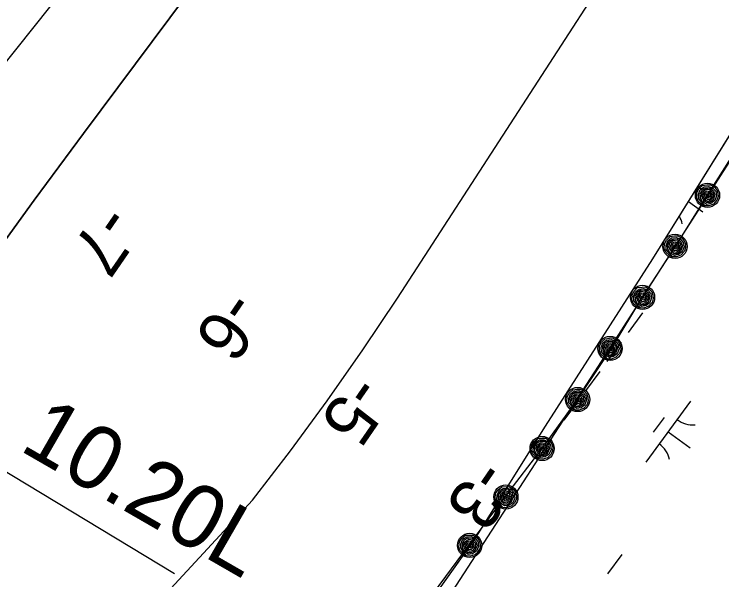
# Model space of a CAD drawing. Extents: x 3905714 to 3926767, y 183354 to 205755.
# Drawn here: x 3919568.2 to 3920036, y 195787.3 to 196161.2 of the extents above; entities that cross this region are included whole.
import ezdxf

# ---------------------------------------------------------------- set-up
doc = ezdxf.new("R2010")
doc.units = 0
for name, color, linetype in [('V-GRID-MAJR', 7, 'Continuous'), ('V-LEVE-TOET', 7, 'Continuous'), ('V-RIVR-EDGE', 7, 'Continuous'), ('V-RIVR-RANG', 7, 'Continuous'), ('V-RRAP-FSHR', 7, 'Continuous'), ('V-STRM-FMON', 7, 'Continuous'), ('V-TOPO-DPTH', 7, 'Continuous'), ('V-TOPO-MINR', 7, 'Continuous'), ('V-TOPO-SHOR', 7, 'Continuous'), ('V-WETL-SWMP', 7, 'Continuous')]:
    doc.layers.add(name, color=color, linetype=linetype)

msp = doc.modelspace()

# ---------------------------------------------------------------- linework, layer by layer
at = {"layer": 'V-GRID-MAJR'}
msp.add_spline([(3920162.98, 190214.61), (3920105.98, 193480.1), (3920000.19, 199540.18), (3919966.26, 201484.22)], degree=3, dxfattribs=at)
at = {"layer": 'V-LEVE-TOET'}
msp.add_line((3919674.19, 195791.35), (3919504.07, 195893.87), dxfattribs=at)
at = {"layer": 'V-RIVR-EDGE'}
msp.add_lwpolyline([(3920101.06, 196157.31), (3919954.17, 195928.6), (3919844.46, 195759.39), (3919708.72, 195612.49), (3919493.03, 195270.35), (3919305.22, 194922.64)], dxfattribs=at)
at = {"layer": 'V-RRAP-FSHR'}
for points in [[(3919821.98, 195745.55), (3919845.29, 195778.43), (3919869.25, 195810.68), (3919893.22, 195842.92), (3919917.19, 195874.12), (3919940.63, 195906.51), (3919962.99, 195940.25), (3919983.57, 195974.1), (3920005.45, 196007.75), (3920026.52, 196041.5), (3920047.99, 196075.24)], [(3920024.64, 196034.42), (3920022.82, 196035.44), (3920020.42, 196037.66), (3920019.44, 196040.05), (3920019.58, 196043.26), (3920020.88, 196045.69), (3920023.3, 196047.96), (3920026.18, 196048.35), (3920028.45, 196048.43), (3920030.93, 196047.03), (3920032.6, 196045.14), (3920033.41, 196042.92), (3920033.56, 196040.71), (3920032.8, 196038.21), (3920030.45, 196035.65), (3920027.48, 196034.48), (3920025.08, 196034.52), (3920022.63, 196037.05), (3920020.78, 196039.37), (3920020.65, 196042.16), (3920021.78, 196045.19), (3920024.27, 196047.03), (3920027.27, 196047.38), (3920029.91, 196046.46), (3920031.93, 196044.14), (3920032.5, 196041.21), (3920031.31, 196037.98), (3920028.82, 196036.09), (3920026.09, 196035.51), (3920023.21, 196037.24), (3920021.86, 196039.65), (3920021.66, 196042.49), (3920022.91, 196044.95), (3920025.17, 196046.32), (3920027.93, 196046.41), (3920030.43, 196044.5), (3920031.44, 196041.85), (3920030.18, 196038.18), (3920027.79, 196036.65), (3920025.88, 196036.65), (3920023.62, 196038.71), (3920022.5, 196041.36), (3920023.16, 196043.71), (3920025.6, 196045.53), (3920027.95, 196045.25), (3920030.24, 196043.17), (3920030.27, 196040.76), (3920029.08, 196038.63), (3920027.27, 196037.46), (3920025.27, 196037.97), (3920024.18, 196039.64), (3920023.5, 196041.84), (3920024.51, 196043.65), (3920026.27, 196044.51), (3920028.36, 196043.88), (3920029.32, 196042.22), (3920029.21, 196040.46), (3920027.76, 196038.78), (3920026.44, 196038.61), (3920025.09, 196040.1), (3920024.61, 196041.96), (3920025.36, 196043.19), (3920026.91, 196043.34), (3920028.45, 196042.26), (3920028.28, 196040.64), (3920027.29, 196039.74), (3920025.85, 196040.52), (3920025.63, 196042.15), (3920026.78, 196042.42), (3920027.43, 196041.49), (3920027.17, 196040.68), (3920026.48, 196041.46)], [(3920003.16, 196000.67), (3920001.35, 196001.69), (3919998.95, 196003.91), (3919997.97, 196006.3), (3919998.11, 196009.51), (3919999.41, 196011.94), (3920001.83, 196014.22), (3920004.71, 196014.6), (3920006.98, 196014.68), (3920009.45, 196013.28), (3920011.12, 196011.39), (3920011.94, 196009.17), (3920012.09, 196006.96), (3920011.33, 196004.46), (3920008.97, 196001.9), (3920006.01, 196000.73), (3920003.61, 196000.77), (3920001.16, 196003.3), (3919999.31, 196005.62), (3919999.18, 196008.41), (3920000.31, 196011.44), (3920002.8, 196013.29), (3920005.79, 196013.64), (3920008.44, 196012.72), (3920010.46, 196010.39), (3920011.02, 196007.46), (3920009.83, 196004.23), (3920007.35, 196002.35), (3920004.62, 196001.76), (3920001.73, 196003.49), (3920000.39, 196005.91), (3920000.18, 196008.74), (3920001.44, 196011.2), (3920003.7, 196012.58), (3920006.46, 196012.66), (3920008.96, 196010.76), (3920009.97, 196008.1), (3920008.71, 196004.43), (3920006.31, 196002.9), (3920004.41, 196002.9), (3920002.15, 196004.96), (3920001.03, 196007.62), (3920001.69, 196009.97), (3920004.13, 196011.78), (3920006.48, 196011.5), (3920008.77, 196009.42), (3920008.79, 196007.01), (3920007.61, 196004.88), (3920005.79, 196003.72), (3920003.79, 196004.23), (3920002.7, 196005.89), (3920002.02, 196008.09), (3920003.04, 196009.91), (3920004.8, 196010.77), (3920006.89, 196010.13), (3920007.85, 196008.48), (3920007.73, 196006.71), (3920006.29, 196005.03), (3920004.97, 196004.87), (3920003.62, 196006.35), (3920003.14, 196008.21), (3920003.89, 196009.44), (3920005.44, 196009.59), (3920006.97, 196008.51), (3920006.81, 196006.89), (3920005.82, 196005.99), (3920004.37, 196006.77), (3920004.16, 196008.4), (3920005.31, 196008.67), (3920005.96, 196007.74), (3920005.69, 196006.94), (3920005.01, 196007.72)], [(3919981.69, 195966.93), (3919979.88, 195967.94), (3919977.48, 195970.16), (3919976.5, 195972.55), (3919976.63, 195975.76), (3919977.94, 195978.19), (3919980.36, 195980.47), (3919983.24, 195980.85), (3919985.51, 195980.93), (3919987.98, 195979.53), (3919989.65, 195977.64), (3919990.46, 195975.42), (3919990.62, 195973.21), (3919989.86, 195970.71), (3919987.5, 195968.15), (3919984.54, 195966.99), (3919982.14, 195967.02), (3919979.69, 195969.55), (3919977.84, 195971.88), (3919977.7, 195974.66), (3919978.83, 195977.69), (3919981.33, 195979.54), (3919984.32, 195979.89), (3919986.96, 195978.97), (3919988.98, 195976.64), (3919989.55, 195973.72), (3919988.36, 195970.48), (3919985.88, 195968.6), (3919983.15, 195968.01), (3919980.26, 195969.74), (3919978.92, 195972.16), (3919978.71, 195974.99), (3919979.97, 195977.46), (3919982.23, 195978.83), (3919984.98, 195978.91), (3919987.48, 195977.01), (3919988.5, 195974.35), (3919987.24, 195970.68), (3919984.84, 195969.15), (3919982.94, 195969.15), (3919980.68, 195971.21), (3919979.56, 195973.87), (3919980.22, 195976.22), (3919982.66, 195978.03), (3919985.01, 195977.75), (3919987.29, 195975.67), (3919987.32, 195973.26), (3919986.14, 195971.14), (3919984.32, 195969.97), (3919982.32, 195970.48), (3919981.23, 195972.14), (3919980.55, 195974.34), (3919981.57, 195976.16), (3919983.33, 195977.02), (3919985.42, 195976.38), (3919986.38, 195974.73), (3919986.26, 195972.96), (3919984.81, 195971.29), (3919983.49, 195971.12), (3919982.15, 195972.6), (3919981.67, 195974.46), (3919982.41, 195975.69), (3919983.97, 195975.85), (3919985.5, 195974.77), (3919985.33, 195973.14), (3919984.35, 195972.24), (3919982.9, 195973.02), (3919982.69, 195974.65), (3919983.83, 195974.93), (3919984.49, 195973.99), (3919984.22, 195973.19), (3919983.54, 195973.97)], [(3919960.22, 195933.18), (3919958.4, 195934.19), (3919956, 195936.42), (3919955.03, 195938.8), (3919955.16, 195942.01), (3919956.46, 195944.44), (3919958.88, 195946.72), (3919961.76, 195947.11), (3919964.04, 195947.19), (3919966.51, 195945.79), (3919968.18, 195943.89), (3919968.99, 195941.68), (3919969.14, 195939.46), (3919968.39, 195936.96), (3919966.03, 195934.4), (3919963.07, 195933.24), (3919960.66, 195933.28), (3919958.21, 195935.8), (3919956.36, 195938.13), (3919956.23, 195940.92), (3919957.36, 195943.94), (3919959.85, 195945.79), (3919962.85, 195946.14), (3919965.49, 195945.22), (3919967.51, 195942.89), (3919968.08, 195939.97), (3919966.89, 195936.74), (3919964.4, 195934.85), (3919961.67, 195934.26), (3919958.79, 195935.99), (3919957.45, 195938.41), (3919957.24, 195941.25), (3919958.49, 195943.71), (3919960.75, 195945.08), (3919963.51, 195945.16), (3919966.01, 195943.26), (3919967.02, 195940.6), (3919965.76, 195936.93), (3919963.37, 195935.4), (3919961.46, 195935.4), (3919959.2, 195937.46), (3919958.08, 195940.12), (3919958.75, 195942.47), (3919961.18, 195944.29), (3919963.54, 195944), (3919965.82, 195941.92), (3919965.85, 195939.52), (3919964.67, 195937.39), (3919962.85, 195936.22), (3919960.85, 195936.73), (3919959.76, 195938.39), (3919959.08, 195940.6), (3919960.1, 195942.41), (3919961.85, 195943.27), (3919963.95, 195942.63), (3919964.91, 195940.98), (3919964.79, 195939.22), (3919963.34, 195937.54), (3919962.02, 195937.37), (3919960.67, 195938.85), (3919960.2, 195940.72), (3919960.94, 195941.94), (3919962.5, 195942.1), (3919964.03, 195941.02), (3919963.86, 195939.39), (3919962.87, 195938.49), (3919961.43, 195939.27), (3919961.21, 195940.9), (3919962.36, 195941.18), (3919963.02, 195940.24), (3919962.75, 195939.44), (3919962.06, 195940.22)], [(3919938.75, 195899.43), (3919936.93, 195900.45), (3919934.53, 195902.67), (3919933.55, 195905.06), (3919933.69, 195908.27), (3919934.99, 195910.7), (3919937.41, 195912.97), (3919940.29, 195913.36), (3919942.56, 195913.44), (3919945.04, 195912.04), (3919946.71, 195910.14), (3919947.52, 195907.93), (3919947.67, 195905.71), (3919946.91, 195903.22), (3919944.56, 195900.66), (3919941.59, 195899.49), (3919939.19, 195899.53), (3919936.74, 195902.06), (3919934.89, 195904.38), (3919934.76, 195907.17), (3919935.89, 195910.2), (3919938.38, 195912.04), (3919941.38, 195912.39), (3919944.02, 195911.47), (3919946.04, 195909.15), (3919946.6, 195906.22), (3919945.42, 195902.99), (3919942.93, 195901.1), (3919940.2, 195900.52), (3919937.31, 195902.25), (3919935.97, 195904.66), (3919935.77, 195907.5), (3919937.02, 195909.96), (3919939.28, 195911.33), (3919942.04, 195911.42), (3919944.54, 195909.51), (3919945.55, 195906.86), (3919944.29, 195903.18), (3919941.9, 195901.65), (3919939.99, 195901.65), (3919937.73, 195903.72), (3919936.61, 195906.37), (3919937.27, 195908.72), (3919939.71, 195910.54), (3919942.06, 195910.25), (3919944.35, 195908.18), (3919944.37, 195905.77), (3919943.19, 195903.64), (3919941.38, 195902.47), (3919939.38, 195902.98), (3919938.29, 195904.65), (3919937.61, 195906.85), (3919938.62, 195908.66), (3919940.38, 195909.52), (3919942.47, 195908.88), (3919943.43, 195907.23), (3919943.32, 195905.47), (3919941.87, 195903.79), (3919940.55, 195903.62), (3919939.2, 195905.1), (3919938.72, 195906.97), (3919939.47, 195908.19), (3919941.02, 195908.35), (3919942.56, 195907.27), (3919942.39, 195905.64), (3919941.4, 195904.74), (3919939.96, 195905.53), (3919939.74, 195907.15), (3919940.89, 195907.43), (3919941.54, 195906.49), (3919941.27, 195905.69), (3919940.59, 195906.47)], [(3919914.78, 195867.2), (3919913.04, 195868.35), (3919910.82, 195870.75), (3919910.02, 195873.21), (3919910.4, 195876.4), (3919911.89, 195878.72), (3919914.47, 195880.81), (3919917.37, 195880.98), (3919919.64, 195880.88), (3919922, 195879.3), (3919923.53, 195877.28), (3919924.17, 195875.01), (3919924.15, 195872.8), (3919923.21, 195870.36), (3919920.66, 195867.99), (3919917.62, 195867.05), (3919915.23, 195867.27), (3919912.98, 195869.98), (3919911.31, 195872.43), (3919911.39, 195875.22), (3919912.74, 195878.15), (3919915.37, 195879.81), (3919918.38, 195879.93), (3919920.94, 195878.81), (3919922.78, 195876.34), (3919923.13, 195873.38), (3919921.7, 195870.25), (3919919.08, 195868.55), (3919916.31, 195868.18), (3919913.56, 195870.12), (3919912.41, 195872.63), (3919912.42, 195875.48), (3919913.85, 195877.83), (3919916.21, 195879.03), (3919918.97, 195878.9), (3919921.31, 195876.82), (3919922.12, 195874.09), (3919920.59, 195870.53), (3919918.09, 195869.18), (3919916.18, 195869.33), (3919914.09, 195871.56), (3919913.17, 195874.29), (3919914.01, 195876.58), (3919916.58, 195878.21), (3919918.9, 195877.75), (3919921.02, 195875.5), (3919920.87, 195873.1), (3919919.53, 195871.06), (3919917.63, 195870.04), (3919915.67, 195870.7), (3919914.71, 195872.44), (3919914.2, 195874.69), (3919915.35, 195876.42), (3919917.17, 195877.14), (3919919.21, 195876.35), (3919920.04, 195874.63), (3919919.79, 195872.88), (3919918.22, 195871.31), (3919916.89, 195871.25), (3919915.66, 195872.83), (3919915.32, 195874.72), (3919916.16, 195875.89), (3919917.72, 195875.93), (3919919.17, 195874.73), (3919918.88, 195873.12), (3919917.83, 195872.3), (3919916.44, 195873.19), (3919916.35, 195874.83), (3919917.52, 195875.02), (3919918.1, 195874.04), (3919917.77, 195873.26), (3919917.15, 195874.09)], [(3919890.81, 195835.18), (3919889.08, 195836.33), (3919886.85, 195838.73), (3919886.06, 195841.18), (3919886.43, 195844.37), (3919887.92, 195846.7), (3919890.5, 195848.78), (3919893.4, 195848.95), (3919895.68, 195848.86), (3919898.04, 195847.27), (3919899.56, 195845.26), (3919900.2, 195842.99), (3919900.18, 195840.77), (3919899.24, 195838.34), (3919896.69, 195835.96), (3919893.65, 195835.02), (3919891.26, 195835.24), (3919889.01, 195837.95), (3919887.34, 195840.41), (3919887.42, 195843.2), (3919888.77, 195846.13), (3919891.4, 195847.78), (3919894.41, 195847.9), (3919896.98, 195846.79), (3919898.82, 195844.32), (3919899.16, 195841.36), (3919897.73, 195838.22), (3919895.11, 195836.53), (3919892.34, 195836.15), (3919889.59, 195838.1), (3919888.44, 195840.61), (3919888.45, 195843.45), (3919889.89, 195845.81), (3919892.24, 195847.01), (3919895, 195846.88), (3919897.35, 195844.79), (3919898.16, 195842.07), (3919896.62, 195838.5), (3919894.12, 195837.16), (3919892.22, 195837.3), (3919890.12, 195839.53), (3919889.2, 195842.26), (3919890.04, 195844.56), (3919892.61, 195846.18), (3919894.94, 195845.72), (3919897.06, 195843.48), (3919896.9, 195841.07), (3919895.56, 195839.04), (3919893.66, 195838.01), (3919891.71, 195838.67), (3919890.75, 195840.42), (3919890.23, 195842.66), (3919891.38, 195844.4), (3919893.2, 195845.12), (3919895.24, 195844.32), (3919896.07, 195842.6), (3919895.82, 195840.85), (3919894.25, 195839.29), (3919892.92, 195839.22), (3919891.69, 195840.8), (3919891.36, 195842.7), (3919892.19, 195843.86), (3919893.75, 195843.9), (3919895.2, 195842.71), (3919894.91, 195841.1), (3919893.86, 195840.28), (3919892.48, 195841.17), (3919892.39, 195842.8), (3919893.55, 195842.99), (3919894.13, 195842.01), (3919893.8, 195841.23), (3919893.18, 195842.06)], [(3919866.84, 195803.15), (3919865.11, 195804.3), (3919862.88, 195806.7), (3919862.09, 195809.16), (3919862.47, 195812.35), (3919863.95, 195814.67), (3919866.54, 195816.76), (3919869.44, 195816.93), (3919871.71, 195816.83), (3919874.07, 195815.25), (3919875.59, 195813.23), (3919876.23, 195810.96), (3919876.22, 195808.75), (3919875.27, 195806.31), (3919872.73, 195803.94), (3919869.69, 195803), (3919867.29, 195803.22), (3919865.04, 195805.93), (3919863.37, 195808.38), (3919863.45, 195811.17), (3919864.81, 195814.11), (3919867.43, 195815.76), (3919870.45, 195815.88), (3919873.01, 195814.76), (3919874.85, 195812.29), (3919875.19, 195809.33), (3919873.76, 195806.2), (3919871.14, 195804.5), (3919868.37, 195804.13), (3919865.63, 195806.07), (3919864.47, 195808.58), (3919864.48, 195811.43), (3919865.92, 195813.79), (3919868.27, 195814.98), (3919871.03, 195814.86), (3919873.38, 195812.77), (3919874.19, 195810.04), (3919872.65, 195806.48), (3919870.15, 195805.14), (3919868.25, 195805.28), (3919866.15, 195807.51), (3919865.24, 195810.24), (3919866.08, 195812.53), (3919868.64, 195814.16), (3919870.97, 195813.7), (3919873.09, 195811.45), (3919872.93, 195809.05), (3919871.6, 195807.02), (3919869.69, 195805.99), (3919867.74, 195806.65), (3919866.78, 195808.39), (3919866.27, 195810.64), (3919867.42, 195812.37), (3919869.24, 195813.09), (3919871.27, 195812.3), (3919872.11, 195810.58), (3919871.86, 195808.83), (3919870.28, 195807.27), (3919868.96, 195807.2), (3919867.73, 195808.78), (3919867.39, 195810.67), (3919868.23, 195811.84), (3919869.79, 195811.88), (3919871.23, 195810.68), (3919870.94, 195809.07), (3919869.89, 195808.25), (3919868.51, 195809.14), (3919868.42, 195810.78), (3919869.58, 195810.97), (3919870.16, 195809.99), (3919869.84, 195809.21), (3919869.22, 195810.04)]]:
    msp.add_lwpolyline(points, dxfattribs=at)
for centre in [(3920026.52, 196041.5), (3920005.05, 196007.75), (3919983.57, 195974), (3919962.1, 195940.25), (3919940.63, 195906.51), (3919917.19, 195874.12), (3919893.22, 195842.09), (3919869.25, 195810.07)]:
    msp.add_circle(centre, 8, dxfattribs=at)
at = {"layer": 'V-TOPO-DPTH'}
msp.add_lwpolyline([(3920120, 196744.7), (3920022.11, 196620.98), (3919967.7, 196551.61), (3919913.68, 196481.93), (3919860.25, 196411.8), (3919807.21, 196341.36), (3919613.94, 196082.38), (3919597.6, 196060.34), (3919581.36, 196038.23), (3919565.26, 196016.01), (3919549.25, 195993.72), (3919192.17, 195493.11), (3919158.77, 195446.09), (3919125.49, 195398.99), (3919092.4, 195351.75), (3919059.43, 195304.43), (3918999.52, 195218.07)], dxfattribs=at)
at = {"layer": 'V-TOPO-MINR'}
for points in [[(3918999.52, 195218.07), (3919059.43, 195304.43), (3919092.4, 195351.75), (3919125.49, 195398.99), (3919158.77, 195446.09), (3919192.17, 195493.11), (3919549.25, 195993.72), (3919565.26, 196016.01), (3919581.36, 196038.23), (3919597.6, 196060.34), (3919613.94, 196082.38), (3919807.21, 196341.36), (3919860.25, 196411.8), (3919913.68, 196481.93), (3919967.7, 196551.61), (3920022.11, 196620.98), (3920120, 196744.7)], [(3918769.69, 194965.32), (3918805.88, 195020.16), (3918842.63, 195074.62), (3918879.74, 195128.85), (3918930.61, 195202.37), (3918942.56, 195219.66), (3918954.5, 195236.95), (3918966.42, 195254.24), (3918978.34, 195271.55), (3919283.3, 195714.8), (3919324.14, 195774.78), (3919364.59, 195835.02), (3919404.46, 195895.64), (3919443.94, 195956.52), (3919521.5, 196077.37), (3919523.62, 196080.57), (3919524.53, 196081.81), (3919525, 196082.42), (3919659.11, 196250.78), (3919726.81, 196335.42), (3919794.74, 196419.89), (3919863, 196504.08), (3919931.49, 196588.09), (3920053.73, 196737.41)], [(3918574.39, 194364.96), (3919084.15, 195146.63), (3919725.69, 195839.95), (3919750.75, 195872.53), (3919775.17, 195905.56), (3919798.64, 195939.28), (3919821.48, 195973.45), (3919981.54, 196220.49), (3920027.7, 196295.12), (3920071.72, 196370.94), (3920112.52, 196448.53), (3920151.18, 196527.3), (3920225.28, 196686.64)]]:
    msp.add_lwpolyline(points, dxfattribs=at)
at = {"layer": 'V-TOPO-SHOR'}
msp.add_lwpolyline([(3919619.48, 195475.65), (3919643.44, 195508.98), (3919659.71, 195530.04), (3919713.89, 195611.07), (3919765.69, 195678.64), (3919778.83, 195693.75), (3919785.46, 195701.11), (3919789.75, 195705.11), (3919795.22, 195711.05), (3919799.64, 195715.3), (3919803.02, 195719.18), (3919808.74, 195725.77), (3919813.56, 195732.36), (3919829.7, 195753.8), (3919872.79, 195814.14), (3919919.44, 195888.98), (3919990.44, 195999.49), (3920056.5, 196105.73)], dxfattribs=at)
at = {"layer": 'V-WETL-SWMP'}
for p, q in [((3919990.44, 195999.49), (3920056.5, 196105.73)), ((3920014, 196037.37), (3920023.34, 196030.53)), ((3919919.44, 195888.98), (3919990.44, 195999.49)), ((3919983.6, 195963.82), (3919974.15, 195950.91)), ((3919969.42, 195944.46), (3919959.96, 195931.55)), ((3919955.24, 195925.1), (3919945.78, 195912.19)), ((3919941.05, 195905.74), (3919931.6, 195892.83)), ((3920015.24, 195905.41), (3919985.69, 195865.08)), ((3919997.78, 195894.64), (3919990.69, 195884.96)), ((3919872.79, 195814.14), (3919919.44, 195888.98)), ((3920000.46, 195885.24), (3920014.98, 195874.61)), ((3919829.7, 195753.8), (3919872.79, 195814.14)), ((3919969.82, 195804.14), (3919960.36, 195791.23))]:
    msp.add_line(p, q, dxfattribs=at)
for centre, start, end in [((3920025.34, 196063.31), 251.4569, 274.5436), ((3919992.69, 196018.74), 13, 30.1819), ((3920016.98, 195907.39), 233, 274.5436), ((3919984.33, 195862.82), 13, 54.5436)]:
    msp.add_arc(centre, 17.62, start, end, dxfattribs=at)

# ---------------------------------------------------------------- texts
at = {"layer": 'V-RIVR-RANG'}
for s, p in [('-7', (3919626.58, 196037.21)), ('-6', (3919709.09, 195980.71)), ('-5', (3919792.05, 195924.86)), ('-3', (3919875, 195869.01))]:
    msp.add_text(s, height=33.5, rotation=235.4583, dxfattribs=at).set_placement(p)
at = {"layer": 'V-STRM-FMON'}
msp.add_text('10.20L', height=42, rotation=330.0267, dxfattribs=at).set_placement((3919570.73, 195873.48))

doc.saveas('drawing.dxf')
